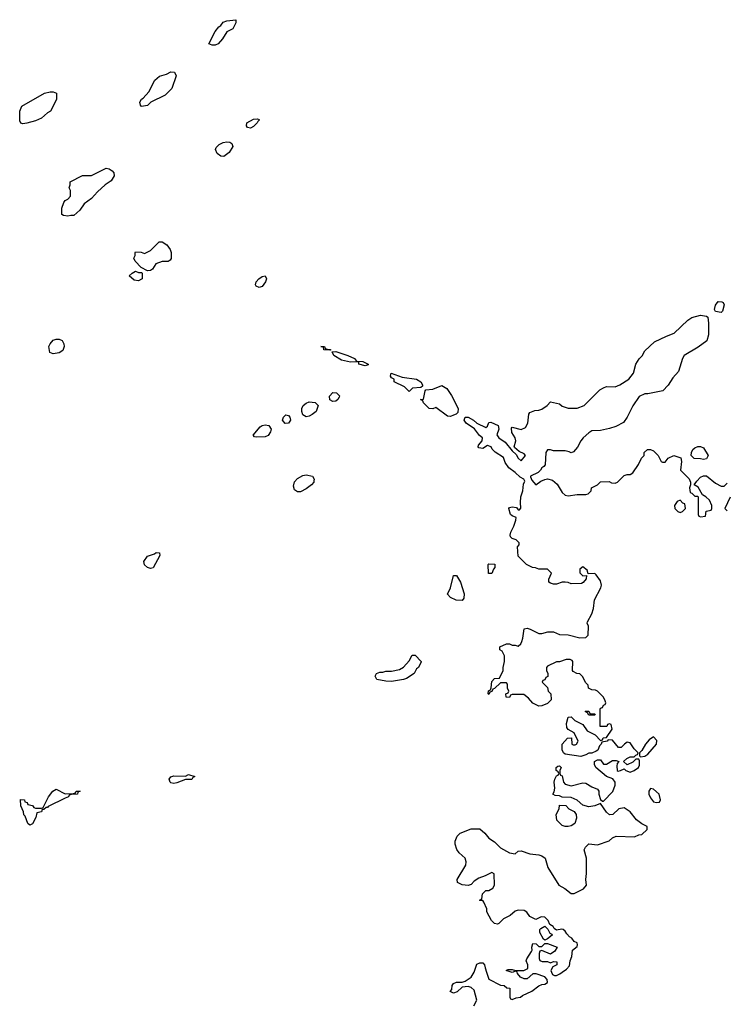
# Model space of a CAD drawing. Header units: inches. Extents: x 2396598 to 2566999, y 262085 to 451979.
# Tile 263 of 280: x 2493642 to 2498445, y 399781 to 406471. Entities that reach past the tile are written whole.
import ezdxf

# ---------------------------------------------------------------- set-up
doc = ezdxf.new("R2010")
doc.units = ezdxf.units.IN
doc.header["$MEASUREMENT"] = 0
doc.layers.add('C4399', color=7, linetype='Continuous')
doc.layers.add('C4490', color=7, linetype='Continuous')

msp = doc.modelspace()

# ---------------------------------------------------------------- linework, layer by layer
at = {"layer": 'C4399', "color": 5, "elevation": 40}
for points in [[(2496728, 399770), (2496748, 399810), (2496730, 399878), (2496710, 399895.3), (2496690, 399902), (2496650, 399898), (2496614.8, 399865.2), (2496590, 399858), (2496568, 399868), (2496579, 399881), (2496582, 399910), (2496590, 399922), (2496610, 399931.3), (2496650, 399932), (2496670, 399938), (2496710, 399966), (2496730.7, 400000)], [(2496815, 400000), (2496831.6, 399951.6), (2496910, 399912), (2496934, 399910), (2496952.7, 399892.7), (2496974, 399890), (2496974, 399830), (2496978, 399818), (2496990, 399814), (2497015.3, 399824.7), (2497046, 399830), (2497059, 399841), (2497122, 399870), (2497170, 399906.8), (2497190, 399916), (2497210, 399918.8), (2497228.7, 399930), (2497228, 399950), (2497210, 399968), (2497152.7, 399987.3), (2497130, 399988), (2497090, 399955.3), (2497070, 399955.3), (2497045.2, 399965.2), (2497026, 399990), (2497022.7, 400000)], [(2496995, 400000), (2496990, 399998), (2496983.1, 400000)], [(2497255.6, 400000), (2497262.8, 399982.8), (2497276.9, 399976.9), (2497290, 399977.3), (2497312, 399988), (2497329.4, 400000)]]:
    msp.add_lwpolyline(points, dxfattribs=at)
at = {"layer": 'C4490', "color": 5, "elevation": 40}
for points in [[(2494950, 406298), (2494928, 406308), (2494970, 406392), (2494996.4, 406423.6), (2495008.4, 406431.6), (2495024.7, 406455.3), (2495050, 406464.7), (2495111.3, 406471.3), (2495111.3, 406450), (2495091.3, 406410), (2495050, 406388), (2495019.8, 406340.2), (2494990, 406308), (2494970, 406298)], [(2494470, 405882), (2494462, 405890), (2494458, 405910), (2494470, 405931.3), (2494482, 405938), (2494519.3, 405980.7), (2494560.2, 406059.8), (2494592.1, 406087.9), (2494639.3, 406100.7), (2494670, 406116), (2494693.7, 406113.7), (2494704.7, 406090), (2494676.8, 406003.2), (2494630, 405958), (2494534, 405910), (2494510, 405888)], [(2493663.1, 405763.1), (2493648.7, 405768.7), (2493643.1, 405783.1), (2493642, 405850), (2493656.4, 405883.6), (2493810, 405971.3), (2493850, 405982), (2493870, 405982), (2493892.7, 405972.7), (2493892, 405930), (2493852, 405850), (2493830, 405838), (2493790, 405802), (2493750, 405784), (2493690, 405768.7)], [(2495210, 405733.2), (2495190, 405739), (2495183.7, 405750), (2495186.6, 405770), (2495230, 405794.8), (2495258, 405798), (2495270, 405794), (2495271.1, 405791.1), (2495259.6, 405780.4), (2495256, 405770), (2495230, 405746)], [(2495030, 405541.2), (2495010, 405543.7), (2494983.3, 405563.3), (2494972.7, 405590), (2494977.5, 405602.5), (2494997.2, 405622.8), (2495023.9, 405636.1), (2495050, 405642), (2495070, 405638.8), (2495084.7, 405630), (2495090.7, 405609.3), (2495066, 405570)], [(2493970, 405135.3), (2493940.4, 405140.4), (2493928, 405148), (2493929.1, 405190.9), (2493942, 405230), (2493950, 405242), (2493968.4, 405251.6), (2493987.3, 405272.7), (2493988, 405310), (2493978, 405330), (2493986, 405350), (2493986, 405370), (2494068.4, 405411.6), (2494130, 405412), (2494230, 405462), (2494250, 405458), (2494270, 405444.7), (2494281, 405430), (2494284.7, 405410), (2494263.6, 405376.4), (2494222, 405350), (2494170, 405302), (2494130, 405255.3), (2494079.8, 405220.2), (2494050, 405178), (2494010, 405142), (2493990, 405142)], [(2494510, 404766), (2494467.3, 404787.3), (2494426, 404830), (2494418, 404850), (2494426, 404870), (2494426, 404890), (2494430, 404894), (2494467.3, 404892.7), (2494490, 404882), (2494530, 404902), (2494590, 404962), (2494610, 404962), (2494642, 404942), (2494664.7, 404910), (2494671.1, 404888.9), (2494671.6, 404848.4), (2494663.6, 404836.4), (2494651.1, 404828.9), (2494610, 404828), (2494566.4, 404813.6), (2494543.6, 404776.4), (2494530, 404768)], [(2494450, 404754), (2494470, 404754), (2494474, 404750), (2494474, 404710), (2494470, 404708), (2494450, 404698), (2494420.4, 404700.4), (2494386, 404730), (2494406, 404750), (2494430, 404762)], [(2495270, 404652.7), (2495250, 404661.2), (2495243.7, 404670), (2495249.5, 404690), (2495268.3, 404711.7), (2495290, 404727.3), (2495310, 404730.7), (2495319.1, 404710), (2495313.4, 404690), (2495290, 404659.3)], [(2498410, 404482), (2498370, 404488), (2498363.1, 404503.1), (2498370, 404532), (2498390, 404556), (2498414.4, 404554.4), (2498422, 404550), (2498430, 404534), (2498418, 404490)], [(2493870, 404202), (2493848, 404210), (2493841.2, 404250), (2493849.2, 404270), (2493870, 404294), (2493890, 404300.7), (2493910, 404301), (2493930.8, 404290.8), (2493942, 404270), (2493944.7, 404250), (2493935.3, 404224.7), (2493910, 404208)], [(2495750, 404226), (2495710, 404229), (2495706, 404246), (2495688, 404250), (2495714, 404250), (2495718, 404238), (2495731.6, 404231.6), (2495754, 404230), (2495754, 404226)], [(2495990, 404119), (2495948, 404130), (2495946, 404146), (2495890, 404144), (2495830, 404159), (2495778, 404190), (2495766, 404214), (2495790, 404216), (2495872, 404190), (2495918, 404170), (2495931.3, 404151.3), (2495974, 404150), (2496010.5, 404130.5), (2496010, 404126)], [(2496290, 403946), (2496256.4, 403976.4), (2496186, 404010), (2496186, 404030), (2496170, 404038), (2496162, 404050), (2496166, 404070), (2496242, 404042), (2496338, 404030), (2496367.7, 404010), (2496380.7, 403990), (2496379.1, 403980.9), (2496367.3, 403972.7), (2496312, 403968)], [(2496570, 403776), (2496550, 403777.2), (2496470, 403835.3), (2496450, 403828), (2496426, 403830), (2496387.3, 403867.3), (2496382, 403882), (2496366, 403890), (2496386, 403894), (2496398, 403950), (2496403.1, 403956.9), (2496450, 403960.5), (2496510, 403984.9), (2496544.9, 403964.9), (2496577.6, 403917.6), (2496623.1, 403830), (2496618.7, 403801.3), (2496608.5, 403791.5), (2496590, 403784.5)], [(2495770, 403877.2), (2495749.4, 403889.4), (2495746.6, 403913.4), (2495770, 403938.8), (2495796.3, 403936.3), (2495814.8, 403914.8), (2495814.4, 403905.6), (2495804.7, 403890), (2495790, 403879)], [(2495590, 403773.2), (2495567, 403787), (2495559.3, 403810), (2495559.3, 403830), (2495569.5, 403850.5), (2495590, 403866.8), (2495610, 403874.8), (2495650, 403871), (2495671, 403850), (2495658, 403810), (2495630, 403789), (2495610, 403777.2)], [(2495447, 403727), (2495429.2, 403750), (2495434, 403770), (2495450, 403786), (2495470, 403781), (2495478.8, 403770), (2495482.8, 403750), (2495470, 403729.2)], [(2495254.6, 403634.6), (2495238, 403638), (2495228.4, 403648.4), (2495275.9, 403704.1), (2495290, 403714), (2495310, 403719.1), (2495334.4, 403714.4), (2495350.7, 403690), (2495347.7, 403670), (2495330, 403646), (2495310, 403638)], [(2498290, 403482), (2498270, 403488), (2498226, 403490), (2498206, 403510), (2498208, 403530), (2498218, 403550), (2498230, 403562), (2498250, 403572), (2498270, 403572), (2498290, 403562), (2498322, 403510), (2498310, 403488)], [(2495530, 403264), (2495510, 403278), (2495502.7, 403302.7), (2495509.6, 403330.4), (2495530, 403354), (2495565.6, 403374.4), (2495590, 403379.1), (2495631.3, 403370), (2495642.8, 403350), (2495642, 403338), (2495641, 403330), (2495626, 403310), (2495590, 403284), (2495550, 403264)], [(2498130, 403206), (2498110, 403198), (2498092, 403170), (2498094, 403150), (2498114, 403130), (2498130, 403122), (2498146, 403130), (2498166, 403150), (2498162, 403182), (2498150, 403186)], [(2494530, 402742), (2494510, 402748.7), (2494490, 402768), (2494486.6, 402790), (2494510, 402826.8), (2494558, 402842), (2494570, 402850.7), (2494592, 402850), (2494594, 402830), (2494550, 402748)], [(2496850, 402708), (2496828.4, 402708.4), (2496826, 402770), (2496830, 402774), (2496872, 402772), (2496872, 402750), (2496862, 402738)], [(2496650, 402526), (2496608.4, 402528.4), (2496570, 402546), (2496548.7, 402568.7), (2496569.1, 402610.9), (2496590, 402694), (2496610, 402694), (2496638, 402650), (2496662, 402570), (2496659.6, 402540.4)], [(2496170, 401975.3), (2496130, 401978), (2496070, 401988.7), (2496058, 402010), (2496068, 402030), (2496090, 402038), (2496110, 402038), (2496130, 402044.7), (2496170, 402044.7), (2496223.1, 402056.9), (2496250, 402072), (2496290, 402114), (2496310, 402154), (2496330, 402154), (2496371.6, 402111.6), (2496371.6, 402108.4), (2496352, 402070), (2496339.6, 402060.4), (2496322, 402030), (2496270, 401995.3), (2496250, 401989.2)], [(2497510, 401746), (2497502, 401762), (2497486, 401770), (2497490, 401774), (2497510, 401774), (2497518, 401758), (2497550, 401754), (2497554, 401750), (2497550, 401746)], [(2497950, 401598), (2497920.7, 401579.3), (2497896, 401550), (2497870, 401506), (2497854, 401490), (2497854, 401470), (2497862, 401462), (2497890, 401466.8), (2497910, 401481), (2497969.3, 401550), (2497972.7, 401572.7)], [(2494811.1, 401308.9), (2494770, 401309), (2494710, 401287), (2494690, 401282), (2494670, 401286), (2494664, 401290), (2494657.2, 401310), (2494670, 401326), (2494690, 401333.4), (2494768.9, 401331.1), (2494790, 401342), (2494832, 401330), (2494818, 401322)], [(2493950, 401211.3), (2494007.3, 401212.7), (2494022, 401218), (2494026, 401230), (2494052, 401230), (2494038, 401222), (2494034, 401210), (2493992.7, 401207.3), (2493978, 401202), (2493974, 401190), (2493950, 401182), (2493835.3, 401124.7), (2493830, 401118), (2493822, 401118), (2493806, 401106), (2493794, 401106), (2493790, 401088), (2493758, 401082), (2493752, 401050), (2493730, 401008), (2493710, 400998), (2493698, 401010), (2493679, 401059), (2493669.3, 401069.3), (2493668.7, 401088.7), (2493648.7, 401130), (2493647.3, 401172.7), (2493674, 401170), (2493678, 401158), (2493692, 401152), (2493698, 401138), (2493730, 401132), (2493738, 401118), (2493750, 401114), (2493790, 401114), (2493802, 401118), (2493838, 401190), (2493868, 401230), (2493890, 401242)], [(2497930, 401248), (2497918, 401230), (2497918.8, 401210), (2497930, 401184.7), (2497950, 401158), (2497970, 401152), (2497990, 401154), (2497998, 401170), (2497988, 401210), (2497950, 401242)], [(2497350, 400988.7), (2497330, 400995.3), (2497293.6, 401033.6), (2497289.2, 401070), (2497308.7, 401110), (2497310, 401134), (2497352.7, 401132.7), (2497374, 401110), (2497411.1, 401091.1), (2497424.7, 401070), (2497425.4, 401045.4), (2497416, 401010), (2497390, 400994), (2497370, 400989)], [(2497210, 400218), (2497203.1, 400223.1), (2497178, 400270), (2497178, 400290), (2497183.1, 400296.9), (2497210, 400312), (2497231.3, 400291.3), (2497244.7, 400264.7), (2497258, 400258), (2497262, 400250), (2497230, 400226)]]:
    msp.add_lwpolyline(points, close=True, dxfattribs=at)
for points in [[(2497329.4, 400000), (2497359.3, 400020.7), (2497378, 400042), (2497382.7, 400077.3), (2497393.6, 400106.4), (2497398, 400150), (2497430, 400174), (2497433.6, 400186.4), (2497430, 400198), (2497410, 400208), (2497394, 400230), (2497379.3, 400239.3), (2497360.7, 400260.7), (2497350, 400279), (2497335.3, 400290), (2497327.3, 400292.7), (2497290, 400286), (2497275.3, 400295.3), (2497268, 400310), (2497244.7, 400324.7), (2497234, 400350), (2497210, 400374), (2497185.4, 400374.6), (2497150, 400358), (2497110, 400378), (2497088.4, 400408.4), (2497070, 400418), (2497030, 400422), (2497010, 400415.3), (2496975.3, 400384.7), (2496930, 400361.2), (2496898, 400330), (2496890, 400326), (2496868.7, 400330), (2496848.7, 400350), (2496818, 400410), (2496818, 400430), (2496796.4, 400476.4), (2496790, 400486), (2496770, 400486), (2496766, 400490), (2496782, 400498), (2496788.4, 400531.6), (2496810, 400554), (2496830, 400554), (2496858, 400570), (2496868.4, 400591.6), (2496867.3, 400667.3), (2496850, 400678), (2496806.4, 400653.6), (2496762, 400638), (2496730, 400618), (2496710, 400595.3), (2496690, 400589), (2496650, 400594), (2496618, 400610), (2496615.3, 400630), (2496673.2, 400726.8), (2496677.2, 400750), (2496670, 400775.3), (2496628.7, 400810), (2496612.7, 400832.7), (2496602.7, 400870), (2496602.7, 400890), (2496615.1, 400924.9), (2496635.5, 400944.5), (2496710, 400974), (2496770, 400974), (2496803.6, 400943.6), (2496831.3, 400910), (2496870, 400886), (2496910, 400844.7), (2496970, 400811.3), (2497010, 400804.7), (2497030, 400822), (2497050, 400824.7), (2497110, 400802.8), (2497170, 400797.3), (2497190.6, 400790.6), (2497213.2, 400773.2), (2497230.8, 400710), (2497306.8, 400590), (2497347.7, 400567.7), (2497390, 400534.8), (2497410, 400534.8), (2497474.8, 400565.2), (2497495.3, 400590), (2497489, 400630), (2497494, 400670), (2497494, 400774), (2497478, 400830), (2497488, 400850), (2497510, 400872), (2497570, 400864.7), (2497648.9, 400891.1), (2497670, 400912), (2497696.4, 400923.6), (2497820.4, 400919.6), (2497850, 400932), (2497870, 400934), (2497906, 400970), (2497906, 400990), (2497870, 401008), (2497834.8, 401034.8), (2497790, 401088.7), (2497750, 401115.3), (2497714, 401110), (2497674, 401070), (2497650, 401068), (2497630, 401086), (2497590, 401146), (2497551.1, 401128.9), (2497510, 401124), (2497470, 401135.3), (2497430, 401168), (2497390, 401186), (2497328, 401188), (2497310, 401198), (2497280.4, 401200.4), (2497266, 401210), (2497275.3, 401224.7), (2497279, 401250), (2497275.3, 401290), (2497278, 401310), (2497290, 401334), (2497302, 401338), (2497306, 401350), (2497302, 401362), (2497288, 401370), (2497288, 401390), (2497300.4, 401399.6), (2497310, 401402), (2497322, 401390), (2497314, 401370), (2497314, 401350), (2497318, 401338), (2497330, 401334), (2497338, 401290), (2497350, 401278), (2497390, 401266), (2497470, 401286.8), (2497490, 401282.8), (2497530, 401258.8), (2497570, 401242), (2497578, 401230), (2497578, 401210), (2497590, 401174), (2497602, 401162), (2497610, 401162), (2497673.6, 401226.4), (2497688.7, 401270), (2497688.7, 401290), (2497674, 401314), (2497630, 401328.7), (2497558, 401390), (2497548.7, 401410), (2497548.9, 401431.1), (2497570, 401442), (2497590, 401442), (2497610, 401414), (2497630, 401414), (2497670, 401438), (2497696.9, 401436.9), (2497714, 401430), (2497703.6, 401416.4), (2497699.6, 401400.4), (2497702, 401370), (2497710, 401366), (2497726, 401370), (2497750, 401382), (2497762, 401370), (2497790, 401358.8), (2497818, 401370), (2497848, 401390), (2497853.6, 401406.4), (2497855.3, 401435.3), (2497850, 401446), (2497830, 401446), (2497810, 401426), (2497770, 401408), (2497746, 401430), (2497769.1, 401450.9), (2497790, 401462), (2497818, 401462), (2497830, 401474), (2497842, 401478), (2497846, 401490), (2497818, 401518), (2497790, 401558), (2497780.4, 401560.4), (2497770, 401562), (2497752, 401550), (2497730, 401526), (2497712.7, 401527.3), (2497670, 401575.3), (2497642, 401578), (2497634, 401570), (2497598, 401562), (2497594, 401550), (2497582, 401538), (2497570.9, 401509.1), (2497559.8, 401500.2), (2497531.3, 401488.7), (2497510, 401488.7), (2497490, 401475.3), (2497455.3, 401464.7), (2497350, 401482), (2497338, 401490), (2497328, 401510), (2497328, 401550), (2497366, 401590), (2497392.7, 401592.7), (2497394, 401550), (2497403.6, 401543.6), (2497416.4, 401543.6), (2497426, 401550), (2497438, 401570), (2497410, 401626), (2497370, 401648), (2497361.2, 401661.2), (2497359, 401690), (2497370, 401732), (2497390, 401734), (2497414, 401710), (2497470, 401682), (2497499.6, 401639.6), (2497552.7, 401612.7), (2497590, 401574), (2497602, 401578), (2497608.4, 401591.6), (2497630, 401594), (2497668, 401650), (2497662, 401682), (2497650, 401686), (2497638, 401682), (2497631.6, 401668.4), (2497588, 401668), (2497587.3, 401787.3), (2497590, 401794), (2497602, 401798), (2497610, 401814), (2497622, 401818), (2497626, 401830), (2497618, 401850), (2497608, 401870), (2497570, 401908), (2497556.4, 401916.4), (2497530, 401918), (2497508.9, 401928.9), (2497506, 401950), (2497488.4, 401968.4), (2497470, 402006), (2497450, 402026), (2497428.4, 402028.4), (2497403.1, 402043.1), (2497398, 402050), (2497402, 402110), (2497396.5, 402116.5), (2497383.1, 402123.1), (2497356.9, 402123.1), (2497310, 402108), (2497290, 402108), (2497230, 402078), (2497222, 402070), (2497222, 402050), (2497232, 402030), (2497231.6, 402008.4), (2497218, 402002), (2497210, 401986), (2497198, 401982), (2497194, 401970), (2497230, 401934), (2497234, 401910), (2497251.6, 401891.6), (2497254, 401850), (2497230, 401826), (2497191.6, 401808.4), (2497170, 401808), (2497130, 401828), (2497100.4, 401860.4), (2497067.3, 401887.3), (2496990, 401886), (2496978, 401882), (2496970, 401866), (2496947.3, 401867.3), (2496946, 401890), (2496962, 401898), (2496966, 401910), (2496958, 401930), (2496956.4, 401956.4), (2496950, 401966), (2496910, 401966), (2496870, 401926), (2496858, 401922), (2496850, 401906), (2496838, 401902), (2496830, 401886), (2496826, 401890), (2496828.7, 401911.3), (2496842, 401918), (2496847.3, 401932.7), (2496850, 401974), (2496870, 401994), (2496902, 401998), (2496928, 402050), (2496928, 402070), (2496938, 402110), (2496938, 402150), (2496920.4, 402180.4), (2496906, 402190), (2496906, 402210), (2496950.9, 402230.9), (2496970.9, 402230.9), (2496990, 402222), (2497010, 402222), (2497030, 402214), (2497048.4, 402231.6), (2497054.6, 402245.4), (2497062, 402270), (2497070, 402332), (2497090, 402336), (2497112, 402330), (2497170, 402301), (2497190, 402301), (2497231.1, 402311.1), (2497270, 402311.3), (2497310, 402294), (2497370, 402292), (2497450, 402272), (2497490, 402274), (2497506, 402290), (2497508, 402350), (2497498, 402370), (2497500.4, 402379.6), (2497530, 402434), (2497542, 402470), (2497549, 402530), (2497592.7, 402610), (2497597.2, 402630), (2497590, 402658), (2497560.4, 402700.4), (2497550, 402708), (2497506, 402706), (2497498, 402730), (2497470, 402752.7), (2497450, 402738), (2497450, 402714), (2497470, 402692), (2497494, 402694), (2497492.7, 402672.7), (2497472.7, 402647.3), (2497459.6, 402640.4), (2497390, 402638), (2497370, 402648), (2497350, 402648.7), (2497330, 402648.7), (2497290, 402635.3), (2497270, 402635.3), (2497250, 402642), (2497238, 402650), (2497238, 402670), (2497255.3, 402710), (2497230, 402738), (2497170, 402738), (2497147.3, 402747.3), (2497128.4, 402748.4), (2497086, 402770), (2497030, 402826), (2497026, 402890), (2497036.4, 402903.6), (2497036.4, 402916.4), (2497016.4, 402936.4), (2496990, 402946), (2496978, 402958), (2496975.3, 402970), (2496979, 402990), (2497000.9, 403030), (2497014, 403070), (2497015.3, 403090), (2496990, 403099.3), (2496977.2, 403110), (2496966.6, 403150), (2496970, 403158), (2496990, 403160.7), (2497017.5, 403157.5), (2497030, 403142), (2497038, 403142), (2497048.4, 403151.6), (2497045.2, 403190), (2497048, 403230), (2497062, 403270), (2497065.2, 403314.8), (2497075.3, 403335.3), (2497068.4, 403348.4), (2497043.1, 403363.1), (2497010, 403395.3), (2496966, 403426), (2496942, 403462), (2496930, 403497.2), (2496872.5, 403532.5), (2496852.9, 403552.9), (2496846, 403570), (2496822, 403578), (2496790, 403558), (2496762, 403562), (2496758, 403570), (2496760.4, 403579.6), (2496786, 403610), (2496788, 403630), (2496766, 403646), (2496732, 403692), (2496677.2, 403730), (2496663.7, 403750), (2496669.2, 403770), (2496691, 403770), (2496726.8, 403750), (2496750, 403730.7), (2496810, 403701), (2496822, 403710), (2496830, 403734), (2496843.1, 403736.9), (2496893, 403713), (2496898.8, 403690), (2496886, 403650), (2496898.8, 403630), (2496941.4, 403601.4), (2496990, 403541), (2497016.3, 403516.3), (2497030, 403491), (2497050, 403474.8), (2497079, 403510), (2497070, 403522), (2497036.5, 403536.5), (2497004.7, 403564.7), (2497002, 403570), (2497014, 403610), (2497009, 403630), (2496987, 403667), (2496984, 403696), (2496990, 403702), (2497050, 403687.3), (2497078.7, 403701.3), (2497096, 403730), (2497102, 403790), (2497110, 403802), (2497143.1, 403816.9), (2497170, 403818), (2497190, 403824.7), (2497226, 403850), (2497250, 403874), (2497310, 403861), (2497330, 403846), (2497370, 403831), (2497430, 403831), (2497478, 403850), (2497584.5, 403955.5), (2497610, 403971), (2497630, 403978.8), (2497690, 403976.3), (2497721.2, 403990), (2497781.2, 404030), (2497814, 404070), (2497829.3, 404130.7), (2497852.9, 404167.1), (2497872.5, 404187.5), (2497890, 404222), (2497957.5, 404282.5), (2498038, 404322), (2498090, 404341), (2498184, 404430), (2498210, 404447.3), (2498270, 404464), (2498310, 404458), (2498318, 404450), (2498322.8, 404410), (2498322.8, 404330), (2498311, 404290), (2498253.2, 404246.8), (2498158, 404190), (2498146, 404170), (2498119.8, 404080.2), (2498082, 404038), (2498050, 403988), (2498012, 403950), (2497910, 403929), (2497890, 403929), (2497852, 403910), (2497810, 403848), (2497771.3, 403770), (2497746.4, 403733.6), (2497693.7, 403706.3), (2497650, 403694), (2497590, 403681.2), (2497530, 403677.2), (2497510, 403665.2), (2497470.8, 403630), (2497454.8, 403610), (2497432.5, 403567.5), (2497405.4, 403534.6), (2497390, 403528), (2497376, 403536), (2497350, 403540.9), (2497270, 403541.2), (2497250, 403548.7), (2497230, 403548), (2497218, 403530), (2497212.7, 403447.3), (2497204.7, 403435.3), (2497190, 403426), (2497182, 403410), (2497166, 403394), (2497114, 403370), (2497114, 403366), (2497122, 403342), (2497150, 403312), (2497184.1, 403335.9), (2497210, 403347.3), (2497230, 403351), (2497262.8, 403342.8), (2497294.8, 403314.8), (2497330, 403258), (2497350, 403241), (2497370, 403236), (2497430, 403244.7), (2497490, 403244.7), (2497506, 403250), (2497526, 403270), (2497528.9, 403291.1), (2497570, 403312), (2497590, 403332), (2497647.3, 403332.7), (2497663.6, 403323.6), (2497690, 403322), (2497706, 403330), (2497750, 403374), (2497770, 403382), (2497790, 403382), (2497808.4, 403391.6), (2497848, 403450), (2497867.3, 403492.7), (2497886, 403510), (2497886, 403530), (2497908.4, 403551.6), (2497930, 403552), (2497950, 403542), (2497982, 403510), (2498002, 403470), (2498010, 403464.7), (2498030, 403464.7), (2498048.9, 403491.1), (2498088.9, 403511.1), (2498134.8, 403494.8), (2498141, 403470), (2498134, 403410), (2498191.1, 403351.1), (2498202, 403330), (2498202, 403310), (2498194, 403290), (2498198, 403258), (2498210, 403254), (2498230, 403234), (2498250, 403234), (2498254, 403230), (2498254, 403110), (2498258, 403098), (2498270, 403094), (2498302, 403098), (2498307.3, 403132.7), (2498342, 403138), (2498346, 403150), (2498346, 403170), (2498330, 403206), (2498306, 403230), (2498282, 403242), (2498254, 403294), (2498226, 403310), (2498243.1, 403336.9), (2498270, 403362), (2498290, 403372), (2498310, 403372), (2498370, 403322), (2498410, 403302), (2498430, 403302), (2498450, 403322)], [(2498470, 403226), (2498434, 403150), (2498450, 403134)], [(2496983.1, 400000), (2496948.7, 400010), (2496962, 400018), (2496990, 400018), (2497011.6, 400011.6), (2497068.9, 400011.1), (2497095.3, 400024.7), (2497095.3, 400050), (2497084, 400076), (2497088, 400090), (2497120.2, 400139.8), (2497124, 400150), (2497122, 400170), (2497130, 400194), (2497151.6, 400191.6), (2497170, 400174), (2497190, 400174), (2497210, 400194), (2497230, 400194), (2497294, 400170), (2497278, 400142), (2497250, 400122), (2497190, 400146), (2497178, 400142), (2497172.7, 400127.3), (2497172.7, 400092.7), (2497178, 400078), (2497192.7, 400072.7), (2497230, 400072), (2497250, 400062), (2497268.9, 400071.1), (2497292, 400070), (2497292, 400050), (2497264.7, 400035.3), (2497251.3, 400010), (2497255.6, 400000)], [(2496730.7, 400000), (2496734.2, 400005.8), (2496750, 400054), (2496770, 400062), (2496790, 400062), (2496802, 400050), (2496804.7, 400030), (2496815, 400000)], [(2497022.7, 400000), (2497022, 400002), (2497010, 400006), (2496995, 400000)]]:
    msp.add_lwpolyline(points, dxfattribs=at)

doc.saveas('drawing.dxf')
